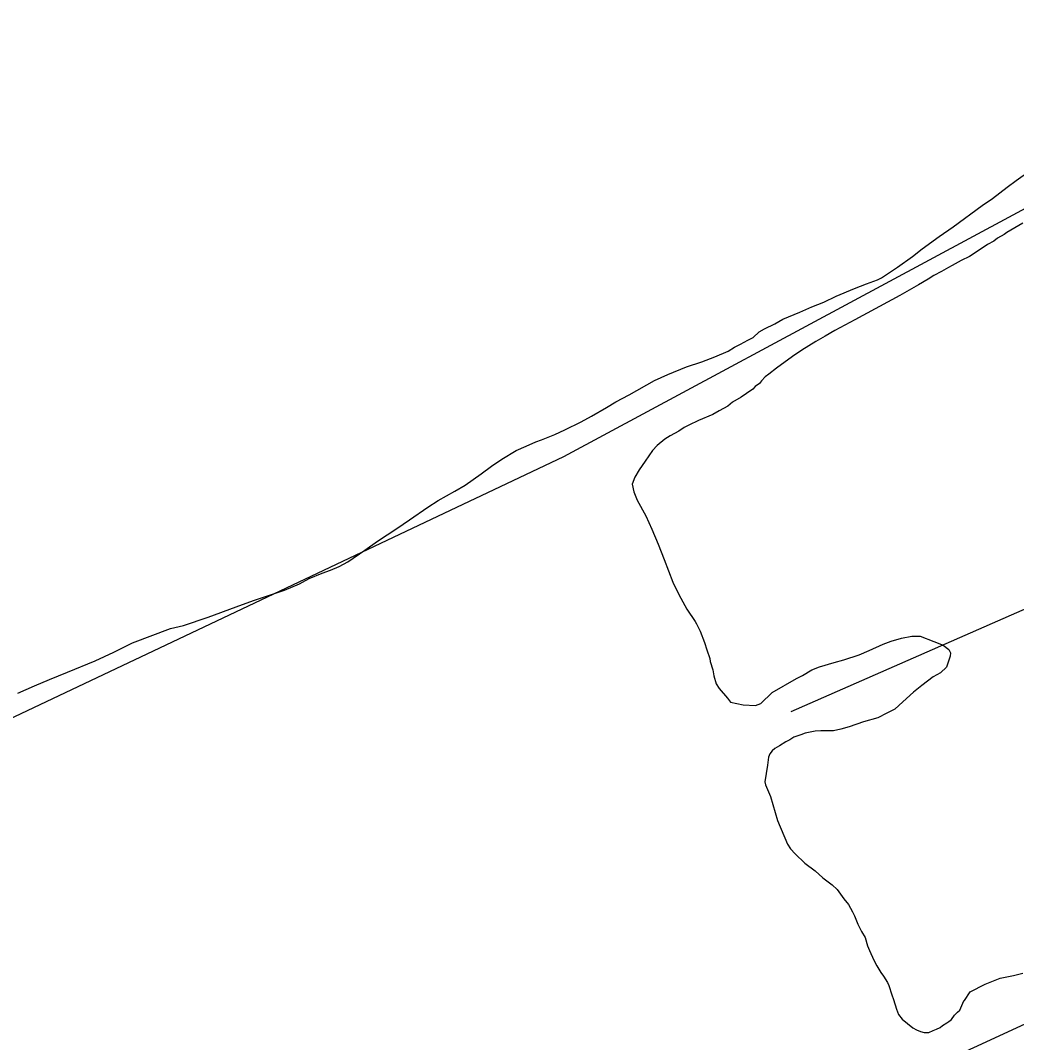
# Model space of a CAD drawing. Extents: x 3279314 to 3317160, y 734079 to 759431.
# Drawn here: x 3283576 to 3284343, y 752273 to 753061 of the extents above; entities that cross this region are included whole.
import ezdxf

# ---------------------------------------------------------------- set-up
doc = ezdxf.new("R2010")
doc.units = 0
doc.layers.add('V-SITE-VEGE', color=7, linetype='Continuous')
doc.layers.add('V-TOPO-SHOR', color=7, linetype='Continuous')

msp = doc.modelspace()

# ---------------------------------------------------------------- linework, layer by layer
at = {"layer": 'V-SITE-VEGE'}
for p, q in [((3284343.32, 752937.9), (3284352.88, 752944.97)), ((3284324.99, 752924.16), (3284336.15, 752932.8)), ((3284336.15, 752932.8), (3284343.32, 752937.9)), ((3284317.03, 752918.66), (3284324.99, 752924.16)), ((3284294.73, 752902.17), (3284317.03, 752918.66)), ((3284283.97, 752894.72), (3284294.73, 752902.17)), ((3284348.24, 752904.97), (3284335.91, 752897.92)), ((3284270.83, 752885.3), (3284283.97, 752894.72)), ((3284328.75, 752893.61), (3284325.96, 752891.26)), ((3284333.92, 752896.35), (3284328.75, 752893.61)), ((3284335.91, 752897.92), (3284333.92, 752896.35)), ((3284263.26, 752879.4), (3284270.83, 752885.3)), ((3284321.18, 752888.52), (3284311.63, 752882.24)), ((3284325.96, 752891.26), (3284321.18, 752888.52)), ((3284251.71, 752871.16), (3284263.26, 752879.4)), ((3284300.89, 752876.37), (3284293.74, 752872.43)), ((3284307.25, 752879.5), (3284300.89, 752876.37)), ((3284311.63, 752882.24), (3284307.25, 752879.5)), ((3284239.37, 752862.93), (3284251.71, 752871.16)), ((3284290.94, 752870.89), (3284285.77, 752867.76)), ((3284293.74, 752872.43), (3284290.94, 752870.89)), ((3284227.84, 752858.25), (3284236.19, 752861.36)), ((3284236.19, 752861.36), (3284239.37, 752862.93)), ((3284275.42, 752861.88), (3284267.87, 752857.58)), ((3284279.8, 752864.63), (3284275.42, 752861.88)), ((3284285.77, 752867.76), (3284279.8, 752864.63)), ((3284204.4, 752848.9), (3284218.71, 752854.74)), ((3284218.71, 752854.74), (3284227.84, 752858.25)), ((3284267.87, 752857.58), (3284253.54, 752849.35)), ((3284194.86, 752844.21), (3284204.4, 752848.9)), ((3284253.54, 752849.35), (3284218.93, 752830.57)), ((3284176.57, 752836.41), (3284185.72, 752840.7)), ((3284185.72, 752840.7), (3284194.86, 752844.21)), ((3284157.09, 752827.43), (3284163.46, 752830.95)), ((3284163.46, 752830.95), (3284176.57, 752836.41)), ((3284218.93, 752830.57), (3284203.42, 752822.35)), ((3284140.37, 752816.85), (3284145.16, 752821.17)), ((3284145.16, 752821.17), (3284149.14, 752823.52)), ((3284149.14, 752823.52), (3284157.09, 752827.43)), ((3284203.42, 752822.35), (3284195.86, 752818.05)), ((3284130.83, 752811.76), (3284136.4, 752814.89)), ((3284136.4, 752814.89), (3284140.37, 752816.85)), ((3284188.7, 752813.74), (3284177.95, 752807.07)), ((3284195.86, 752818.05), (3284188.7, 752813.74)), ((3284110.95, 752801.99), (3284121.28, 752806.28)), ((3284121.28, 752806.28), (3284126.06, 752809.42)), ((3284126.06, 752809.42), (3284130.83, 752811.76)), ((3284177.95, 752807.07), (3284170.79, 752802.37)), ((3284089.1, 752794.21), (3284101.01, 752798.09)), ((3284101.01, 752798.09), (3284110.95, 752801.99)), ((3284170.79, 752802.37), (3284158.44, 752793.34)), ((3284074.79, 752788.37), (3284089.1, 752794.21)), ((3284158.44, 752793.34), (3284152.46, 752788.62)), ((3284044.96, 752772.72), (3284064.45, 752783.69)), ((3284064.45, 752783.69), (3284074.79, 752788.37)), ((3284145.28, 752781.54), (3284142.1, 752779.18)), ((3284146.88, 752783.51), (3284145.28, 752781.54)), ((3284149.68, 752786.66), (3284146.88, 752783.51)), ((3284152.46, 752788.62), (3284149.68, 752786.66)), ((3284135.32, 752773.68), (3284131.34, 752770.94)), ((3284140.1, 752777.21), (3284135.32, 752773.68)), ((3284142.1, 752779.18), (3284140.1, 752777.21)), ((3284027.46, 752762.94), (3284034.62, 752767.24)), ((3284034.62, 752767.24), (3284044.96, 752772.72)), ((3284124.58, 752767.02), (3284120.99, 752763.88)), ((3284131.34, 752770.94), (3284124.58, 752767.02)), ((3284015.91, 752756.28), (3284027.46, 752762.94)), ((3284114.22, 752760.36), (3284109.45, 752757.62)), ((3284120.99, 752763.88), (3284114.22, 752760.36)), ((3283995.23, 752745.72), (3284007.96, 752751.97)), ((3284007.96, 752751.97), (3284015.91, 752756.28)), ((3284098.32, 752752.94), (3284090.77, 752749.42)), ((3284109.45, 752757.62), (3284098.32, 752752.94)), ((3283977.35, 752737.92), (3283987.68, 752742.21)), ((3283987.68, 752742.21), (3283995.23, 752745.72)), ((3284083.21, 752744.72), (3284076.45, 752741.2)), ((3284087.19, 752747.47), (3284083.21, 752744.72)), ((3284090.77, 752749.42), (3284087.19, 752747.47)), ((3283965.43, 752733.25), (3283972.98, 752736.36)), ((3283972.98, 752736.36), (3283977.35, 752737.92)), ((3284072.46, 752738.45), (3284066.48, 752733.74)), ((3284076.45, 752741.2), (3284072.46, 752738.45)), ((3283946.73, 752723.07), (3283957.87, 752729.73)), ((3283957.87, 752729.73), (3283965.43, 752733.25)), ((3284062.89, 752729.8), (3284057.29, 752721.52)), ((3284066.48, 752733.74), (3284062.89, 752729.8)), ((3283938.77, 752717.58), (3283946.73, 752723.07)), ((3284057.29, 752721.52), (3284052.48, 752714.81)), ((3283918.46, 752703.06), (3283930.8, 752711.69)), ((3283930.8, 752711.69), (3283938.77, 752717.58)), ((3284052.48, 752714.81), (3284049.28, 752709.29)), ((3283910.5, 752698.35), (3283918.46, 752703.06)), ((3284049.28, 752709.29), (3284047.26, 752703.75)), ((3284047.26, 752703.75), (3284048.4, 752697.8)), ((3283897.77, 752691.31), (3283910.5, 752698.35)), ((3284048.4, 752697.8), (3284051.13, 752691.44)), ((3283889.81, 752686.21), (3283897.77, 752691.31)), ((3284051.13, 752691.44), (3284057.79, 752679.51)), ((3283875.47, 752676.4), (3283889.81, 752686.21)), ((3284057.79, 752679.51), (3284062.47, 752669.17)), ((3283865.91, 752669.73), (3283875.47, 752676.4)), ((3283850.79, 752659.93), (3283865.91, 752669.73)), ((3284062.47, 752669.17), (3284067.15, 752657.65)), ((3283841.23, 752652.86), (3283850.79, 752659.93)), ((3284067.15, 752657.65), (3284071.82, 752645.72)), ((3283828.09, 752643.84), (3283841.23, 752652.86)), ((3283814.57, 752637.59), (3283821.33, 752640.32)), ((3283821.33, 752640.32), (3283828.09, 752643.84)), ((3284071.82, 752645.72), (3284078.44, 752628.24)), ((3283798.28, 752630.96), (3283808.21, 752635.26)), ((3283808.21, 752635.26), (3283814.57, 752637.59)), ((3283779.19, 752621.98), (3283790.72, 752627.06)), ((3283790.72, 752627.06), (3283798.28, 752630.96)), ((3284078.44, 752628.24), (3284083.13, 752618.7)), ((3283755.36, 752614.22), (3283770.06, 752618.88)), ((3283770.06, 752618.88), (3283779.19, 752621.98)), ((3284083.13, 752618.7), (3284089.39, 752607.56)), ((3283720.4, 752601.38), (3283741.85, 752609.16)), ((3283741.85, 752609.16), (3283755.36, 752614.22)), ((3283701.33, 752594.78), (3283720.4, 752601.38)), ((3284089.39, 752607.56), (3284095.67, 752598)), ((3283662.01, 752581.58), (3283691.41, 752592.47)), ((3283691.41, 752592.47), (3283701.33, 752594.78)), ((3284095.67, 752598), (3284096.84, 752596.01)), ((3284096.84, 752596.01), (3284099.58, 752590.45)), ((3284099.58, 752590.45), (3284103.08, 752581.7)), ((3284246.95, 752582.69), (3284254.89, 752585.01)), ((3284254.89, 752585.01), (3284262.83, 752586.55)), ((3284262.83, 752586.55), (3284269.17, 752586.5)), ((3284269.17, 752586.5), (3284279.84, 752582.47)), ((3283647.69, 752574.15), (3283662.01, 752581.58)), ((3284103.08, 752581.7), (3284104.63, 752576.15)), ((3284229.86, 752575.68), (3284240.59, 752580.36)), ((3284240.59, 752580.36), (3284246.95, 752582.69)), ((3284279.84, 752582.47), (3284286.95, 752579.64)), ((3284286.95, 752579.64), (3284291.29, 752576.44)), ((3283633.38, 752567.51), (3283647.69, 752574.15)), ((3284104.63, 752576.15), (3284106.96, 752569.39)), ((3284106.96, 752569.39), (3284107.34, 752567.01)), ((3284210.39, 752568.28), (3284222.3, 752572.16)), ((3284222.3, 752572.16), (3284229.86, 752575.68)), ((3284292.44, 752571.28), (3284289.61, 752562.58)), ((3284291.29, 752576.44), (3284292.46, 752573.66)), ((3284292.46, 752573.66), (3284292.44, 752571.28)), ((3283611.92, 752558.94), (3283633.38, 752567.51)), ((3284107.34, 752567.01), (3284109.28, 752560.66)), ((3284185.77, 752560.53), (3284191.73, 752562.86)), ((3284191.73, 752562.86), (3284202.85, 752566.35)), ((3284202.85, 752566.35), (3284210.39, 752568.28)), ((3284289.61, 752562.58), (3284284.82, 752558.26)), ((3283586.48, 752548.41), (3283598.01, 752553.09)), ((3283598.01, 752553.09), (3283611.92, 752558.94)), ((3284109.28, 752560.66), (3284110.04, 752555.9)), ((3284110.04, 752555.9), (3284111.98, 752549.94)), ((3284155.13, 752543.3), (3284173.83, 752553.87)), ((3284173.83, 752553.87), (3284178.6, 752556.21)), ((3284178.6, 752556.21), (3284185.77, 752560.53)), ((3284279.25, 752555.13), (3284270.49, 752548.45)), ((3284284.82, 752558.26), (3284279.25, 752555.13)), ((3283573.76, 752542.56), (3283586.48, 752548.41)), ((3284111.98, 752549.94), (3284114.33, 752546.36)), ((3284114.33, 752546.36), (3284120.62, 752538.78)), ((3284270.49, 752548.45), (3284264.11, 752543.34)), ((3284120.62, 752538.78), (3284122.98, 752535.6)), ((3284146.35, 752534.64), (3284155.13, 752543.3)), ((3284264.11, 752543.34), (3284255.74, 752535.87)), ((3284122.98, 752535.6), (3284132.87, 752533.55)), ((3284132.87, 752533.55), (3284142.38, 752533.08)), ((3284142.38, 752533.08), (3284146.35, 752534.64)), ((3284249.75, 752530.36), (3284243.39, 752527.24)), ((3284255.74, 752535.87), (3284249.75, 752530.36)), ((3284236.63, 752523.72), (3284225.51, 752520.62)), ((3284243.39, 752527.24), (3284236.63, 752523.72)), ((3284192.58, 752513.71), (3284188.21, 752513.35)), ((3284202.48, 752513.65), (3284192.58, 752513.71)), ((3284208.04, 752514.8), (3284202.48, 752513.65)), ((3284214.39, 752516.74), (3284208.04, 752514.8)), ((3284225.51, 752520.62), (3284214.39, 752516.74)), ((3284168.75, 752506.75), (3284165.57, 752505.18)), ((3284171.93, 752508.71), (3284168.75, 752506.75)), ((3284177.1, 752510.65), (3284171.93, 752508.71)), ((3284180.67, 752511.82), (3284177.1, 752510.65)), ((3284188.21, 752513.35), (3284180.67, 752511.82)), ((3284155.21, 752498.12), (3284153.22, 752495.76)), ((3284157.21, 752500.09), (3284155.21, 752498.12)), ((3284160.79, 752502.05), (3284157.21, 752500.09)), ((3284165.57, 752505.18), (3284160.79, 752502.05)), ((3284152.41, 752493.39), (3284151.57, 752487.05)), ((3284153.22, 752495.76), (3284152.41, 752493.39)), ((3284151.57, 752487.05), (3284149.5, 752474.38)), ((3284149.5, 752474.38), (3284149.88, 752472)), ((3284149.88, 752472), (3284153.78, 752462.86)), ((3284153.78, 752462.86), (3284159.2, 752444.59)), ((3284159.2, 752444.59), (3284167, 752426.31)), ((3284167, 752426.31), (3284169.36, 752422.73)), ((3284169.36, 752422.73), (3284172.9, 752418.74)), ((3284172.9, 752418.74), (3284180.38, 752411.56)), ((3284180.38, 752411.56), (3284188.26, 752405.56)), ((3284188.26, 752405.56), (3284194.17, 752400.36)), ((3284194.17, 752400.36), (3284201.26, 752394.77)), ((3284201.26, 752394.77), (3284205.2, 752391.17)), ((3284205.2, 752391.17), (3284210.3, 752384.01)), ((3284210.3, 752384.01), (3284213.84, 752379.62)), ((3284213.84, 752379.62), (3284216.97, 752374.05)), ((3284216.97, 752374.05), (3284218.54, 752370.87)), ((3284218.54, 752370.87), (3284221.27, 752364.51)), ((3284221.27, 752364.51), (3284224, 752358.95)), ((3284224, 752358.95), (3284226.74, 752354.17)), ((3284226.74, 752354.17), (3284228.68, 752347.81)), ((3284228.68, 752347.81), (3284230.24, 752344.24)), ((3284230.24, 752344.24), (3284233.36, 752336.69)), ((3284233.36, 752336.69), (3284235.71, 752332.31)), ((3284235.71, 752332.31), (3284238.84, 752327.14)), ((3284238.84, 752327.14), (3284240.81, 752324.35)), ((3284240.81, 752324.35), (3284243.94, 752319.57)), ((3284330.75, 752322.94), (3284341.07, 752324.85)), ((3284341.07, 752324.85), (3284348.22, 752326.78)), ((3284243.94, 752319.57), (3284245.11, 752317.19)), ((3284245.11, 752317.19), (3284247.44, 752310.04)), ((3284307.7, 752312.4), (3284319.23, 752318.26)), ((3284319.23, 752318.26), (3284330.75, 752322.94)), ((3284247.44, 752310.04), (3284248.61, 752306.46)), ((3284303.29, 752305.69), (3284307.7, 752312.4)), ((3284248.61, 752306.46), (3284250.93, 752298.92)), ((3284299.67, 752298.19), (3284302.89, 752305.3)), ((3284302.89, 752305.3), (3284303.29, 752305.69)), ((3284250.93, 752298.92), (3284252.49, 752294.95)), ((3284252.49, 752294.95), (3284255.24, 752291.36)), ((3284293.28, 752291.1), (3284295.68, 752294.25)), ((3284295.68, 752294.25), (3284298.08, 752296.61)), ((3284298.08, 752296.61), (3284299.67, 752298.19)), ((3284255.24, 752291.36), (3284263.52, 752284.57)), ((3284281.74, 752283.64), (3284284.52, 752284.82)), ((3284284.52, 752284.82), (3284286.51, 752286.39)), ((3284286.51, 752286.39), (3284289.7, 752288.35)), ((3284289.7, 752288.35), (3284291.29, 752289.53)), ((3284291.29, 752289.53), (3284293.28, 752291.1)), ((3284263.52, 752284.57), (3284266.28, 752282.96)), ((3284266.28, 752282.96), (3284269.44, 752281.75)), ((3284269.44, 752281.75), (3284272.21, 752280.94)), ((3284272.21, 752280.94), (3284275.77, 752280.92)), ((3284275.77, 752280.92), (3284279.35, 752282.47)), ((3284279.35, 752282.47), (3284281.74, 752283.64))]:
    msp.add_line(p, q, dxfattribs=at)
at = {"layer": 'V-TOPO-SHOR'}
for points in [[(3284830.29, 753326.86), (3284874.19, 753258.23), (3284874.25, 753233.23), (3284868.05, 753214.47), (3284864.96, 753198.84), (3284840.01, 753180.04), (3283994.37, 752725.01), (3283463.81, 752473.81)], [(3284169.8, 752528.58), (3285049.97, 752914.96), (3285065.57, 752921.24), (3285187.93, 752709.07), (3285159.93, 752655.89), (3285094.38, 752630.74), (3284154.96, 752197.36), (3283808.5, 752046.58), (3283577.56, 751936.68), (3283457.72, 752408.18)]]:
    msp.add_lwpolyline(points, dxfattribs=at)

doc.saveas('drawing.dxf')
